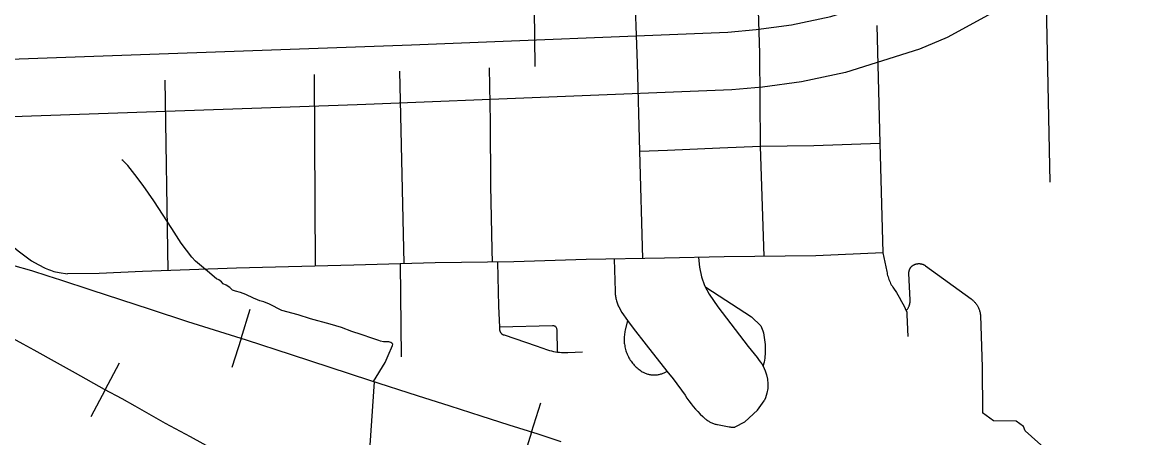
# Model space of a CAD drawing. Extents: x 309348 to 309445, y 336383 to 336484.
# Drawn here: x 309349.513 to 309350.48, y 336400.048 to 336400.407 of the extents above; entities that cross this region are included whole.
import ezdxf

# ---------------------------------------------------------------- set-up
doc = ezdxf.new("R2010")
doc.units = 0
doc.layers.add('R_Annotation', color=7, linetype='Continuous')

msp = doc.modelspace()

# ---------------------------------------------------------------- linework, layer by layer
at = {"layer": 'R_Annotation'}
for p, q in [((309349.70219, 336400.13401), (309349.71021, 336400.15918)), ((309349.70219, 336400.13401), (309349.69418, 336400.10885)), ((309349.58458, 336400.08958), (309349.597, 336400.11288)), ((309349.58458, 336400.08958), (309349.57215, 336400.06628)), ((309349.95354, 336400.05299), (309349.96142, 336400.0782)), ((309349.95354, 336400.05299), (309349.94567, 336400.02779))]:
    msp.add_line(p, q, dxfattribs=at)
for points in [[(309349.84968, 336400.38801), (309350.12335, 336400.39889), (309350.14766, 336400.40109), (309350.17825, 336400.4053), (309350.2123, 336400.41247), (309350.27153, 336400.43108), (309350.29116, 336400.43952), (309350.32943, 336400.46017), (309350.3846, 336400.49576), (309350.74771, 336400.73467)], [(309349.95668, 336400.36932), (309349.95429, 336400.56741), (309349.95293, 336400.63073), (309349.95602, 336400.73053)], [(309350.77572, 336400.69323), (309350.4119, 336400.45385), (309350.3549, 336400.41708), (309350.31296, 336400.39445), (309350.28896, 336400.38413), (309350.22497, 336400.36403), (309350.18682, 336400.356), (309350.15334, 336400.35139), (309350.12661, 336400.34896), (309349.81003, 336400.33637), (309349.80265, 336400.33611)], [(309350.04499, 336400.37201), (309350.03985, 336400.51658), (309350.03813, 336400.5725), (309350.03797, 336400.57417), (309350.03775, 336400.57584), (309350.03747, 336400.5775), (309350.03714, 336400.57914), (309350.03676, 336400.58078), (309350.03633, 336400.5824), (309350.0361, 336400.58315)], [(309350.15093, 336400.38037), (309350.14672, 336400.51943)], [(309350.40218, 336400.26929), (309350.39803, 336400.46536), (309350.39768, 336400.4694), (309350.39681, 336400.47339), (309350.39558, 336400.47684)], [(309350.2521, 336400.40455), (309350.25472, 336400.30288)], [(309348.94519, 336400.358), (309348.95575, 336400.3564), (309349.05809, 336400.3589), (309349.19806, 336400.365), (309349.33984, 336400.36917), (309349.40779, 336400.37293), (309349.46962, 336400.37442), (309349.84968, 336400.38801)], [(309350.04701, 336400.29599), (309350.04499, 336400.37201)], [(309350.15143, 336400.30023), (309350.15141, 336400.30083), (309350.15093, 336400.38037)], [(309349.76658, 336400.19652), (309349.76577, 336400.36219)], [(309349.84339, 336400.19868), (309349.83964, 336400.36505)], [(309349.91977, 336400.20003), (309349.91945, 336400.2107), (309349.91825, 336400.26641), (309349.9179, 336400.32122), (309349.91704, 336400.36797)], [(309349.63928, 336400.1926), (309349.6366, 336400.35734)], [(309349.80265, 336400.33611), (309349.47111, 336400.32442), (309349.40978, 336400.32295), (309349.34196, 336400.31919), (309349.19989, 336400.31501), (309349.05979, 336400.30891), (309348.9526, 336400.30629), (309348.94304, 336400.30774)], [(309350.04701, 336400.29599), (309350.07113, 336400.29692), (309350.11629, 336400.29887), (309350.15143, 336400.30023)], [(309350.04977, 336400.20312), (309350.04701, 336400.29599)], [(309350.15143, 336400.30023), (309350.19763, 336400.30081), (309350.25472, 336400.30288)], [(309350.15478, 336400.205), (309350.15143, 336400.30023)], [(309350.25472, 336400.30288), (309350.25726, 336400.20807)], [(309349.81681, 336400.09668), (309349.82683, 336400.11323), (309349.82853, 336400.11722), (309349.82929, 336400.11917), (309349.83319, 336400.1279), (309349.83333, 336400.12907), (309349.83301, 336400.12965), (309349.83259, 336400.12996), (309349.83186, 336400.13049), (309349.83003, 336400.13106), (309349.82762, 336400.13106), (309349.82553, 336400.13106), (309349.82286, 336400.13159), (309349.82129, 336400.13206), (309349.81606, 336400.134), (309349.80595, 336400.13735), (309349.79795, 336400.14007), (309349.789, 336400.14358), (309349.77936, 336400.1462), (309349.7623, 336400.15102), (309349.75152, 336400.15426), (309349.7376, 336400.15814), (309349.72671, 336400.16358), (309349.722, 336400.16557), (309349.71834, 336400.16652), (309349.71645, 336400.16725), (309349.71289, 336400.16893), (309349.7063, 336400.17207), (309349.70169, 336400.17374), (309349.6975, 336400.17479), (309349.69478, 336400.17584), (309349.69248, 336400.17804), (309349.68944, 336400.17992), (309349.68683, 336400.18128), (309349.68536, 336400.18286), (309349.68306, 336400.18464), (309349.68096, 336400.18568), (309349.6773, 336400.18862), (309349.67479, 336400.19071), (309349.66265, 336400.20077), (309349.65971, 336400.20433), (309349.6505, 336400.21637), (309349.64223, 336400.22894), (309349.62663, 336400.25313), (309349.61742, 336400.26633), (309349.6102, 336400.27576), (309349.60413, 336400.28372), (309349.60005, 336400.2878), (309349.59906, 336400.28862)], [(309349.47011, 336400.2378), (309349.47078, 336400.23759), (309349.47508, 336400.23589), (309349.47988, 336400.2334), (309349.48562, 336400.22941), (309349.50943, 336400.20983), (309349.5209, 336400.2012), (309349.52671, 336400.19789), (309349.53288, 336400.19484), (309349.53432, 336400.19417), (309349.53577, 336400.19355), (309349.53724, 336400.19298), (309349.53874, 336400.19246), (309349.54025, 336400.192), (309349.54177, 336400.19159), (309349.54331, 336400.19123), (309349.54486, 336400.19092), (309349.55199, 336400.18978)], [(309350.25726, 336400.20807), (309350.19945, 336400.20545), (309350.12014, 336400.20465), (309350.06846, 336400.20345), (309350.00076, 336400.20225), (309349.93827, 336400.20024), (309349.87017, 336400.19944), (309349.79966, 336400.19744), (309349.69831, 336400.19463), (309349.61699, 336400.19183), (309349.57934, 336400.19023), (309349.55199, 336400.18978)], [(309350.25726, 336400.20807), (309350.26069, 336400.19188), (309350.26092, 336400.19068), (309350.26118, 336400.1895), (309350.26148, 336400.18832), (309350.26182, 336400.18715), (309350.2622, 336400.186), (309350.26261, 336400.18486), (309350.26306, 336400.18373), (309350.26356, 336400.18262), (309350.26408, 336400.18153), (309350.26465, 336400.18045), (309350.26524, 336400.17939), (309350.26588, 336400.17836), (309350.26654, 336400.17734), (309350.269, 336400.1736), (309350.27134, 336400.16978), (309350.27356, 336400.16589), (309350.27564, 336400.16193), (309350.2776, 336400.15791)], [(309349.5045, 336400.19729), (309349.52093, 336400.19266), (309349.53499, 336400.18814), (309349.54591, 336400.18479), (309349.57237, 336400.17603), (309349.62362, 336400.1593), (309349.65588, 336400.14877), (309349.70654, 336400.13263), (309349.74549, 336400.12003), (309349.77903, 336400.10921), (309349.81316, 336400.09789), (309349.85447, 336400.0847), (309349.8829, 336400.07555), (309349.90966, 336400.06689), (309349.93395, 336400.05911), (309349.95884, 336400.05134), (309349.9789, 336400.04484)], [(309349.5045, 336400.19729), (309349.52093, 336400.19266), (309349.53499, 336400.18814), (309349.54591, 336400.18479), (309349.57237, 336400.17603), (309349.62362, 336400.1593), (309349.65588, 336400.14877), (309349.70654, 336400.13263), (309349.74549, 336400.12003), (309349.77903, 336400.10921), (309349.81316, 336400.09789), (309349.85447, 336400.0847), (309349.8829, 336400.07555), (309349.90966, 336400.06689), (309349.93395, 336400.05911), (309349.95884, 336400.05134), (309349.9789, 336400.04484)], [(309349.84086, 336400.11818), (309349.84019, 336400.19859)], [(309349.92408, 336400.20008), (309349.92493, 336400.16195), (309349.92569, 336400.14373)], [(309350.02505, 336400.20268), (309350.0258, 336400.17492), (309350.0258, 336400.17399), (309350.02582, 336400.17306), (309350.02587, 336400.17212), (309350.02596, 336400.17119), (309350.02608, 336400.17027), (309350.02622, 336400.16935), (309350.0264, 336400.16843), (309350.02661, 336400.16752), (309350.02685, 336400.16662), (309350.02712, 336400.16573), (309350.02741, 336400.16484), (309350.02774, 336400.16397), (309350.0281, 336400.16311), (309350.02848, 336400.16226), (309350.02889, 336400.16142), (309350.03147, 336400.1564), (309350.03659, 336400.14937)], [(309350.0979, 336400.20413), (309350.09874, 336400.1955), (309350.1004, 336400.18714), (309350.10312, 336400.17969), (309350.10718, 336400.1723)], [(309350.2776, 336400.15791), (309350.2779, 336400.15827), (309350.27819, 336400.15864), (309350.27847, 336400.15903), (309350.27873, 336400.15942), (309350.27898, 336400.15982), (309350.27921, 336400.16023), (309350.27944, 336400.16065), (309350.27964, 336400.16108), (309350.27984, 336400.16151), (309350.28002, 336400.16195), (309350.28018, 336400.16239), (309350.28033, 336400.16284), (309350.28046, 336400.16329), (309350.28058, 336400.16375), (309350.28069, 336400.16421), (309350.28078, 336400.16468), (309350.28085, 336400.16514), (309350.2809, 336400.16561), (309350.28095, 336400.16609), (309350.28097, 336400.16656), (309350.28098, 336400.16703), (309350.27992, 336400.19046), (309350.27991, 336400.19073), (309350.27991, 336400.19099), (309350.27992, 336400.19125), (309350.27994, 336400.19152), (309350.27997, 336400.19178), (309350.28001, 336400.19204), (309350.28006, 336400.1923), (309350.28011, 336400.19256), (309350.28018, 336400.19282), (309350.28025, 336400.19307), (309350.28033, 336400.19332), (309350.28043, 336400.19357), (309350.28053, 336400.19382), (309350.28063, 336400.19406), (309350.28075, 336400.19429), (309350.28088, 336400.19453), (309350.28101, 336400.19476), (309350.28115, 336400.19498), (309350.2813, 336400.1952), (309350.28145, 336400.19541), (309350.28162, 336400.19562), (309350.28179, 336400.19582), (309350.28196, 336400.19602), (309350.28215, 336400.19621), (309350.28234, 336400.19639), (309350.28253, 336400.19657), (309350.28274, 336400.19674), (309350.28295, 336400.1969), (309350.28316, 336400.19706), (309350.28338, 336400.1972), (309350.2836, 336400.19734), (309350.28383, 336400.19748), (309350.28412, 336400.19763), (309350.28442, 336400.19778), (309350.28472, 336400.19791), (309350.28502, 336400.19803), (309350.28533, 336400.19815), (309350.28564, 336400.19825), (309350.28596, 336400.19834), (309350.28628, 336400.19843), (309350.2866, 336400.1985), (309350.28692, 336400.19856), (309350.28725, 336400.1986), (309350.28758, 336400.19864), (309350.2879, 336400.19867), (309350.28823, 336400.19868), (309350.28856, 336400.19869), (309350.28889, 336400.19868), (309350.28922, 336400.19866), (309350.28955, 336400.19863), (309350.28987, 336400.19859), (309350.2902, 336400.19854), (309350.29052, 336400.19848), (309350.29084, 336400.1984), (309350.29116, 336400.19832), (309350.29147, 336400.19822), (309350.29179, 336400.19812), (309350.29209, 336400.198), (309350.2924, 336400.19787), (309350.2927, 336400.19774), (309350.29299, 336400.19759), (309350.29328, 336400.19743), (309350.29356, 336400.19726), (309350.29384, 336400.19709), (309350.29411, 336400.1969), (309350.33365, 336400.16821), (309350.3342, 336400.1678), (309350.33473, 336400.16737), (309350.33525, 336400.16692), (309350.33575, 336400.16646), (309350.33623, 336400.16598), (309350.3367, 336400.16548), (309350.33715, 336400.16496), (309350.33758, 336400.16443), (309350.338, 336400.16389), (309350.33839, 336400.16333), (309350.33877, 336400.16276)], [(309350.10433, 336400.1784), (309350.1437, 336400.15254), (309350.15178, 336400.14481), (309350.15345, 336400.14044), (309350.15401, 336400.13882), (309350.1554, 336400.12877), (309350.15554, 336400.12706), (309350.15562, 336400.12535), (309350.15564, 336400.12364), (309350.15561, 336400.12193), (309350.15552, 336400.12021), (309350.15537, 336400.11851), (309350.15516, 336400.11681), (309350.15489, 336400.11511), (309350.15457, 336400.11343), (309350.15419, 336400.11176), (309350.15376, 336400.1101)], [(309350.10718, 336400.1723), (309350.11451, 336400.16124), (309350.14071, 336400.12699), (309350.14848, 336400.11744), (309350.14988, 336400.11567), (309350.15123, 336400.11385), (309350.15252, 336400.112), (309350.15376, 336400.1101)], [(309350.33877, 336400.16276), (309350.33913, 336400.16217), (309350.33946, 336400.16158), (309350.33978, 336400.16097), (309350.34007, 336400.16035), (309350.34034, 336400.15972), (309350.34059, 336400.15909), (309350.34082, 336400.15844), (309350.34103, 336400.15779), (309350.34121, 336400.15713), (309350.34137, 336400.15646), (309350.34151, 336400.15579), (309350.34163, 336400.15512), (309350.34172, 336400.15444), (309350.34179, 336400.15376), (309350.34316, 336400.1091), (309350.34359, 336400.06948)], [(309350.03659, 336400.14937), (309350.03452, 336400.14117), (309350.03426, 336400.14007), (309350.03405, 336400.13897), (309350.03388, 336400.13786), (309350.03374, 336400.13674), (309350.03364, 336400.13562), (309350.03358, 336400.13449), (309350.03355, 336400.13337), (309350.03357, 336400.13224), (309350.03362, 336400.13112), (309350.03371, 336400.13), (309350.03384, 336400.12888), (309350.03401, 336400.12777), (309350.03422, 336400.12666), (309350.03446, 336400.12556), (309350.03474, 336400.12447), (309350.03506, 336400.12339), (309350.03541, 336400.12232), (309350.03581, 336400.12127), (309350.03623, 336400.12023), (309350.03669, 336400.1192), (309350.03719, 336400.11819), (309350.03772, 336400.1172), (309350.03829, 336400.11622), (309350.03888, 336400.11527), (309350.03951, 336400.11434), (309350.04017, 336400.11343), (309350.04086, 336400.11254), (309350.04159, 336400.11168), (309350.04234, 336400.11084), (309350.04311, 336400.11003), (309350.04392, 336400.10924), (309350.04475, 336400.10848), (309350.04561, 336400.10776), (309350.04649, 336400.10706), (309350.0474, 336400.10639), (309350.04832, 336400.10575), (309350.04927, 336400.10515), (309350.0499, 336400.1048), (309350.05055, 336400.10448), (309350.05121, 336400.10418), (309350.05187, 336400.1039), (309350.05255, 336400.10364), (309350.05323, 336400.10341), (309350.05393, 336400.1032), (309350.05462, 336400.10302), (309350.05533, 336400.10286), (309350.05604, 336400.10272), (309350.05675, 336400.10261), (309350.05747, 336400.10253), (309350.05819, 336400.10247), (309350.05891, 336400.10243), (309350.05963, 336400.10242), (309350.06036, 336400.10244), (309350.06108, 336400.10248), (309350.0618, 336400.10254), (309350.06251, 336400.10263), (309350.06323, 336400.10275), (309350.06394, 336400.10289), (309350.06464, 336400.10305), (309350.06534, 336400.10324), (309350.06603, 336400.10346), (309350.06671, 336400.10369), (309350.06738, 336400.10396), (309350.06805, 336400.10424), (309350.0687, 336400.10455), (309350.06935, 336400.10488), (309350.06998, 336400.10523), (309350.07059, 336400.1056)], [(309350.03659, 336400.14937), (309350.04123, 336400.143), (309350.05255, 336400.12856), (309350.07059, 336400.1056)], [(309350.2776, 336400.15791), (309350.27769, 336400.1577), (309350.27777, 336400.1575), (309350.27785, 336400.15729), (309350.27792, 336400.15708), (309350.27798, 336400.15686), (309350.27803, 336400.15665), (309350.27808, 336400.15643), (309350.27812, 336400.15621), (309350.27815, 336400.15599), (309350.27817, 336400.15577), (309350.27819, 336400.15555), (309350.2782, 336400.15533), (309350.2782, 336400.15511), (309350.27819, 336400.15489), (309350.27818, 336400.15467), (309350.27816, 336400.15444), (309350.2789, 336400.13556)], [(309349.97591, 336400.12218), (309349.97553, 336400.14152), (309349.97546, 336400.14211), (309349.9753, 336400.14269), (309349.97503, 336400.14323), (309349.97468, 336400.14371), (309349.97425, 336400.14413), (309349.97375, 336400.14446), (309349.9732, 336400.14471), (309349.97262, 336400.14485), (309349.97202, 336400.14489), (309349.9716, 336400.14486), (309349.92569, 336400.14373)], [(309349.92569, 336400.14373), (309349.92578, 336400.14162), (309349.9258, 336400.14144), (309349.92582, 336400.14126), (309349.92586, 336400.14108), (309349.92589, 336400.1409), (309349.92594, 336400.14072), (309349.92599, 336400.14054), (309349.92605, 336400.14036), (309349.92611, 336400.14019), (309349.92618, 336400.14002), (309349.92626, 336400.13985), (309349.92634, 336400.13969), (309349.92642, 336400.13952), (309349.92652, 336400.13936), (309349.92661, 336400.13921), (309349.92672, 336400.13905), (309349.92682, 336400.1389), (309349.92694, 336400.13876), (309349.92706, 336400.13862), (309349.92718, 336400.13848), (309349.92731, 336400.13835), (309349.92744, 336400.13822), (309349.92757, 336400.13809), (309349.92771, 336400.13797), (309349.92786, 336400.13786), (309349.92801, 336400.13775), (309349.92816, 336400.13765), (309349.92832, 336400.13755), (309349.92847, 336400.13745), (309349.92864, 336400.13737), (309349.9288, 336400.13728), (309349.92897, 336400.13721), (309349.92914, 336400.13714), (309349.92931, 336400.13707), (309349.92948, 336400.13701), (309349.92966, 336400.13696), (309349.95731, 336400.12746), (309349.96225, 336400.12572), (309349.96722, 336400.1241), (309349.96893, 336400.1236), (309349.97066, 336400.12315), (309349.9724, 336400.12277), (309349.97415, 336400.12244), (309349.97591, 336400.12218)], [(309349.68044, 336400.03679), (309349.65845, 336400.04893), (309349.63686, 336400.06046), (309349.61062, 336400.07533), (309349.59925, 336400.08176), (309349.58398, 336400.0899), (309349.55895, 336400.10406), (309349.54328, 336400.11271), (309349.52336, 336400.12379), (309349.51371, 336400.129), (309349.4996, 336400.13684)], [(309349.68044, 336400.03679), (309349.65845, 336400.04893), (309349.63686, 336400.06046), (309349.61062, 336400.07533), (309349.59925, 336400.08176), (309349.58398, 336400.0899), (309349.55895, 336400.10406), (309349.54328, 336400.11271), (309349.52336, 336400.12379), (309349.51371, 336400.129), (309349.4996, 336400.13684)], [(309349.97591, 336400.12218), (309349.97768, 336400.12197), (309349.97945, 336400.12183), (309349.98123, 336400.12174), (309349.98302, 336400.12172), (309349.9848, 336400.12175), (309349.99767, 336400.12234)], [(309350.15376, 336400.1101), (309350.15553, 336400.10581), (309350.15667, 336400.10258), (309350.15753, 336400.09863), (309350.15788, 336400.0946), (309350.1577, 336400.09056), (309350.15699, 336400.08658), (309350.15577, 336400.08272), (309350.15457, 336400.08001)], [(309350.07059, 336400.1056), (309350.07583, 336400.09894), (309350.08624, 336400.08481), (309350.08788, 336400.08232), (309350.08961, 336400.07989), (309350.09141, 336400.07751), (309350.09329, 336400.07519), (309350.09523, 336400.07293), (309350.09726, 336400.07073), (309350.09934, 336400.0686), (309350.1015, 336400.06654), (309350.10372, 336400.06454), (309350.10429, 336400.06407), (309350.10488, 336400.06361), (309350.10548, 336400.06317), (309350.10609, 336400.06275), (309350.10672, 336400.06235), (309350.10736, 336400.06197), (309350.10801, 336400.06162), (309350.10867, 336400.06128), (309350.10935, 336400.06097), (309350.11003, 336400.06068), (309350.11073, 336400.06041), (309350.11143, 336400.06017), (309350.11214, 336400.05995), (309350.11286, 336400.05976), (309350.11358, 336400.05959), (309350.11431, 336400.05944), (309350.12438, 336400.05757), (309350.12486, 336400.05748), (309350.12534, 336400.0574), (309350.12582, 336400.05733), (309350.12631, 336400.05729), (309350.12679, 336400.05725), (309350.12728, 336400.05724), (309350.12776, 336400.05724), (309350.12825, 336400.05726), (309350.12874, 336400.05729), (309350.12922, 336400.05734), (309350.1297, 336400.05741), (309350.13795, 336400.06171), (309350.14876, 336400.07183), (309350.15457, 336400.08001)], [(309349.81732, 336400.09656), (309349.81032, 336399.99517)], [(309350.39952, 336400.03715), (309350.38033, 336400.05416), (309350.37898, 336400.05782), (309350.37272, 336400.06242), (309350.35304, 336400.0627), (309350.34359, 336400.06948)]]:
    msp.add_lwpolyline(points, dxfattribs=at)

doc.saveas('drawing.dxf')
